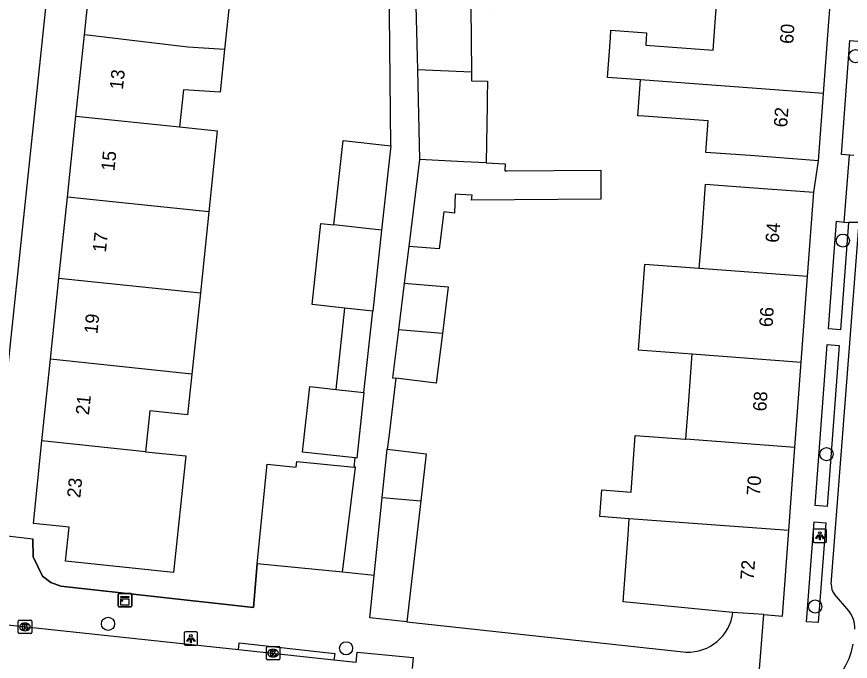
# Model space of a CAD drawing. Extents: x 163010 to 163853, y 382793 to 383982.
# Drawn here: x 163309.2 to 163371.3, y 383329.7 to 383377.7 of the extents above; entities that cross this region are included whole.
import ezdxf

# ---------------------------------------------------------------- set-up
doc = ezdxf.new("R2010")
doc.units = 0
for name, color, linetype in [('IMGEO_Boom', 7, 'Continuous'), ('IMGEO_Kast', 7, 'Continuous'), ('IMGEO_Kolk', 7, 'Continuous'), ('IMGEO_Lichtpunt', 7, 'Continuous'), ('IMGEO_Muur', 7, 'Continuous'), ('IMGEO_Pand', 7, 'Continuous'), ('IMGEO_Pand_nummerreeks', 7, 'Continuous'), ('IMGEO_Rijbaan_lokaal_gesloten', 7, 'Continuous'), ('IMGEO_Rijbaan_lokaal_open', 7, 'Continuous'), ('IMGEO_Voetpad_open', 7, 'Continuous')]:
    doc.layers.add(name, color=color, linetype=linetype)

msp = doc.modelspace()

# ---------------------------------------------------------------- linework, layer by layer
at = {"layer": 'IMGEO_Boom'}
for centre in [(163371.687, 383374.799), (163370.751, 383361.057), (163369.538, 383345.153), (163368.692, 383333.803), (163316.019, 383332.514), (163333.75, 383330.689)]:
    msp.add_circle(centre, 0.489, dxfattribs=at)
at = {"layer": 'IMGEO_Kast'}
for p, q in [((163316.781, 383333.843), (163316.781, 383334.684)), ((163316.781, 383334.684), (163316.781, 383333.843)), ((163316.856, 383334.768), (163317.697, 383334.768)), ((163317.697, 383334.768), (163316.856, 383334.768)), ((163317.781, 383334.693), (163317.781, 383333.852)), ((163317.781, 383333.852), (163317.781, 383334.693)), ((163317.706, 383333.768), (163316.865, 383333.768)), ((163316.865, 383333.768), (163317.706, 383333.768))]:
    msp.add_line(p, q, dxfattribs=at)
for points in [[(163316.976, 383334.558), (163317.576, 383334.558), (163317.576, 383334.473), (163316.976, 383334.473), (163316.976, 383334.558)], [(163316.976, 383334.383), (163317.576, 383334.383), (163317.576, 383333.894), (163316.976, 383333.894), (163316.976, 383334.383)]]:
    msp.add_lwpolyline(points, dxfattribs=at)
msp.add_circle((163317.06, 383334.232), 0.0377, dxfattribs=at)
for centre, start, end in [((163316.859, 383334.69), 92.4484, 184.28452), ((163316.859, 383334.69), 92.4484, 184.28452), ((163317.703, 383334.69), 2.4484, 94.28452), ((163317.703, 383334.69), 2.4484, 94.28452), ((163316.859, 383333.846), 182.4484, 274.28452), ((163316.859, 383333.846), 182.4484, 274.28452), ((163317.703, 383333.846), 272.4484, 4.28452), ((163317.703, 383333.846), 272.4484, 4.28452)]:
    msp.add_arc(centre, 0.0779, start, end, dxfattribs=at)
at = {"layer": 'IMGEO_Kolk'}
for p, q in [((163309.331, 383331.856), (163309.331, 383332.708)), ((163309.406, 383332.782), (163310.258, 383332.782)), ((163309.819, 383332.562), (163309.844, 383332.562)), ((163310.332, 383332.708), (163310.332, 383331.856)), ((163310.258, 383331.782), (163309.406, 383331.782)), ((163309.842, 383332.002), (163309.817, 383332.002)), ((163327.812, 383329.896), (163327.812, 383330.748)), ((163327.887, 383330.822), (163328.739, 383330.822)), ((163328.3, 383330.602), (163328.325, 383330.602)), ((163328.813, 383330.748), (163328.813, 383329.896)), ((163328.323, 383330.042), (163328.298, 383330.042)), ((163328.739, 383329.822), (163327.887, 383329.822))]:
    msp.add_line(p, q, dxfattribs=at)
for points in [[(163309.331, 383331.856), (163309.331, 383332.708)], [(163309.406, 383332.782), (163310.258, 383332.782)], [(163309.652, 383332.482), (163309.775, 383332.482), (163309.775, 383332.331), (163309.905, 383332.482), (163310.069, 383332.482), (163309.923, 383332.331), (163310.076, 383332.082), (163309.924, 383332.082), (163309.839, 383332.246), (163309.775, 383332.179), (163309.775, 383332.082), (163309.652, 383332.082), (163309.652, 383332.482)], [(163310.332, 383332.708), (163310.332, 383331.856)], [(163310.258, 383331.782), (163309.406, 383331.782)], [(163327.812, 383329.896), (163327.812, 383330.748)], [(163327.887, 383330.822), (163328.739, 383330.822)], [(163328.133, 383330.522), (163328.256, 383330.522), (163328.256, 383330.371), (163328.386, 383330.522), (163328.55, 383330.522), (163328.404, 383330.371), (163328.557, 383330.122), (163328.405, 383330.122), (163328.32, 383330.286), (163328.256, 383330.219), (163328.256, 383330.122), (163328.133, 383330.122), (163328.133, 383330.522)], [(163328.813, 383330.748), (163328.813, 383329.896)], [(163328.739, 383329.822), (163327.887, 383329.822)]]:
    msp.add_lwpolyline(points, dxfattribs=at)
for centre, start, end in [((163309.408, 383332.706), 91.55205, 178.44795), ((163309.408, 383332.706), 91.55205, 178.44795), ((163310.256, 383332.706), 1.55205, 88.44795), ((163310.256, 383332.706), 1.55205, 88.44795), ((163309.408, 383331.858), 181.55205, 268.44795), ((163309.408, 383331.858), 181.55205, 268.44795), ((163310.256, 383331.858), 271.55205, 358.44795), ((163310.256, 383331.858), 271.55205, 358.44795), ((163327.889, 383330.746), 91.55205, 178.44795), ((163327.889, 383330.746), 91.55205, 178.44795), ((163328.737, 383330.746), 1.55205, 88.44795), ((163328.737, 383330.746), 1.55205, 88.44795), ((163327.889, 383329.898), 181.55205, 268.44795), ((163327.889, 383329.898), 181.55205, 268.44795), ((163328.737, 383329.898), 271.55205, 358.44795), ((163328.737, 383329.898), 271.55205, 358.44795)]:
    msp.add_arc(centre, 0.0765, start, end, dxfattribs=at)
for centre, major_axis, ratio, start_param, end_param in [((163309.818, 383332.282), (-0.387, 0.002), 0.722429, 4.712389, 7.853982), ((163309.843, 383332.282), (-0.39, 0.002), 0.717154, 1.570796, 4.712389), ((163328.299, 383330.322), (-0.387, 0.002), 0.722429, 4.712389, 7.853982), ((163328.324, 383330.322), (-0.39, 0.002), 0.717154, 1.570796, 4.712389)]:
    msp.add_ellipse(centre, major_axis=major_axis, ratio=ratio, start_param=start_param, end_param=end_param, dxfattribs=at)
at = {"layer": 'IMGEO_Lichtpunt'}
for p, q in [((163368.548, 383339.479), (163368.548, 383338.672)), ((163368.548, 383339.479), (163368.548, 383338.672)), ((163369.45, 383339.574), (163368.642, 383339.574)), ((163369.45, 383339.574), (163368.642, 383339.574)), ((163369.544, 383338.672), (163369.544, 383339.479)), ((163369.544, 383338.672), (163369.544, 383339.479)), ((163368.642, 383338.578), (163369.45, 383338.578)), ((163368.642, 383338.578), (163369.45, 383338.578)), ((163321.691, 383331.813), (163321.691, 383331.006)), ((163321.691, 383331.813), (163321.691, 383331.006)), ((163322.593, 383331.908), (163321.785, 383331.908)), ((163322.593, 383331.908), (163321.785, 383331.908)), ((163322.687, 383331.006), (163322.687, 383331.813)), ((163322.687, 383331.006), (163322.687, 383331.813)), ((163321.785, 383330.912), (163322.593, 383330.912)), ((163321.785, 383330.912), (163322.593, 383330.912))]:
    msp.add_line(p, q, dxfattribs=at)
for points in [[(163368.922, 383339.143), (163368.961, 383339.115), (163368.773, 383338.853), (163368.735, 383338.88), (163368.922, 383339.143)], [(163369.024, 383339.095), (163369.071, 383339.095), (163369.071, 383338.773), (163369.024, 383338.773), (163369.024, 383339.095)], [(163369.134, 383339.115), (163369.172, 383339.142), (163369.359, 383338.88), (163369.32, 383338.852), (163369.134, 383339.115)], [(163322.065, 383331.477), (163322.104, 383331.449), (163321.916, 383331.187), (163321.878, 383331.214), (163322.065, 383331.477)], [(163322.167, 383331.429), (163322.214, 383331.429), (163322.214, 383331.107), (163322.167, 383331.107), (163322.167, 383331.429)], [(163322.277, 383331.449), (163322.315, 383331.476), (163322.502, 383331.214), (163322.463, 383331.186), (163322.277, 383331.449)]]:
    msp.add_lwpolyline(points, dxfattribs=at)
for centre in [(163369.047, 383339.277), (163322.19, 383331.611)]:
    msp.add_circle(centre, 0.0994, dxfattribs=at)
for centre, start, end in [((163368.642, 383339.479), 90, 180), ((163368.642, 383339.479), 90, 180), ((163369.45, 383339.479), 0, 90), ((163369.45, 383339.479), 0, 90), ((163368.642, 383338.672), 180, 270), ((163368.642, 383338.672), 180, 270), ((163369.45, 383338.672), 270, 0), ((163369.45, 383338.672), 270, 360), ((163321.785, 383331.813), 90, 180), ((163321.785, 383331.813), 90, 180), ((163322.593, 383331.813), 0, 90), ((163322.593, 383331.813), 0, 90), ((163321.785, 383331.006), 180, 270), ((163321.785, 383331.006), 180, 270), ((163322.593, 383331.006), 270, 0), ((163322.593, 383331.006), 270, 360)]:
    msp.add_arc(centre, 0.0946, start, end, dxfattribs=at)
at = {"layer": 'IMGEO_Muur'}
for points in [[(163327.127, 383336.98), (163326.858, 383333.74), (163312.502, 383335.31), (163311.764, 383335.591), (163311.127, 383336.058), (163310.447, 383337.492), (163310.415, 383338.833)], [(163338.273, 383332.665), (163359.069, 383330.408)]]:
    msp.add_lwpolyline(points, dxfattribs=at)
msp.add_arc((163359.209, 383333.79), 3.385, 267.63707, 352.81949, dxfattribs=at)
at = {"layer": 'IMGEO_Pand'}
for points in [[(163314.255, 383376.375), (163314.886, 383382.415)], [(163325.333, 383381.324), (163324.702, 383375.285)], [(163338.888, 383380.491), (163339.059, 383373.788)], [(163344.53, 383380.092), (163344.821, 383380.071), (163344.837, 383378.308), (163343.495, 383378.403), (163343.044, 383378.435), (163343.089, 383373.602)], [(163355.682, 383373.028), (163353.22, 383373.212), (163353.439, 383376.164), (163353.481, 383376.725), (163356.134, 383376.528), (163356.067, 383375.624), (163361.086, 383375.251), (163361.264, 383377.644), (163361.357, 383378.9)], [(163369.316, 383372.012), (163369.688, 383377.017), (163369.779, 383378.304)], [(163313.624, 383370.335), (163314.255, 383376.375)], [(163324.702, 383375.285), (163321.973, 383375.477), (163314.255, 383376.375)], [(163324.702, 383375.285), (163324.369, 383372.102), (163321.641, 383372.294), (163321.352, 383369.528)], [(163343.089, 383373.602), (163339.059, 383373.788)], [(163339.059, 383373.788), (163339.23, 383367.095)], [(163343.089, 383373.602), (163343.095, 383372.969), (163344.279, 383372.923), (163344.275, 383372.617), (163344.266, 383372.003), (163344.254, 383371.189), (163344.191, 383366.85)], [(163368.944, 383367.009), (163363.856, 383367.387), (163360.554, 383367.622), (163360.708, 383369.966), (163355.923, 383370.322), (163355.483, 383370.355), (163355.682, 383373.028)], [(163369.316, 383372.012), (163355.682, 383373.028)], [(163368.944, 383367.009), (163369.316, 383372.012)], [(163312.993, 383364.295), (163313.624, 383370.335)], [(163313.624, 383370.335), (163321.352, 383369.528)], [(163321.352, 383369.528), (163324.158, 383369.235), (163323.527, 383363.195)], [(163332.846, 383362.229), (163333.531, 383368.511), (163337.078, 383368.125)], [(163337.078, 383368.125), (163336.392, 383361.825)], [(163339.23, 383367.095), (163338.423, 383360.615)], [(163344.191, 383366.85), (163345.59, 383366.782), (163345.565, 383366.263), (163345.63, 383366.264), (163345.722, 383366.265), (163352.721, 383366.315), (163352.737, 383364.136), (163343.086, 383364.065), (163343.134, 383364.448), (163342.213, 383364.493), (163341.872, 383364.51), (163341.826, 383363.092), (163341.021, 383363.192), (163340.679, 383360.444), (163338.423, 383360.615)], [(163344.191, 383366.85), (163342.517, 383366.933), (163339.23, 383367.095)], [(163360.045, 383358.971), (163360.237, 383361.337), (163360.517, 383365.256), (163363.795, 383365.019), (163368.586, 383364.662)], [(163368.121, 383358.372), (163368.586, 383364.662)], [(163312.363, 383358.254), (163312.993, 383364.295)], [(163323.527, 383363.195), (163312.993, 383364.295)], [(163323.527, 383363.195), (163322.896, 383357.154)], [(163333.669, 383356.029), (163331.216, 383356.296), (163331.874, 383362.335), (163332.846, 383362.229)], [(163336.392, 383361.825), (163332.846, 383362.229)], [(163336.392, 383361.825), (163335.735, 383355.795)], [(163360.045, 383358.971), (163355.977, 383359.273), (163355.507, 383352.911), (163359.532, 383352.613)], [(163368.121, 383358.372), (163360.045, 383358.971)], [(163311.732, 383352.214), (163312.363, 383358.254)], [(163312.363, 383358.254), (163322.896, 383357.154)], [(163338.083, 383357.88), (163337.65, 383354.404)], [(163338.083, 383357.88), (163341.356, 383357.612), (163340.923, 383354.136)], [(163367.651, 383352.011), (163368.121, 383358.372)], [(163322.896, 383357.154), (163322.266, 383351.114)], [(163333.009, 383349.974), (163333.669, 383356.029)], [(163335.735, 383355.795), (163333.669, 383356.029)], [(163335.077, 383349.751), (163335.735, 383355.795)], [(163337.65, 383354.404), (163337.205, 383350.831), (163337.448, 383350.801)], [(163340.923, 383354.136), (163340.461, 383350.426), (163337.448, 383350.801)], [(163340.923, 383354.136), (163337.65, 383354.404)], [(163311.098, 383346.14), (163311.732, 383352.214)], [(163322.266, 383351.114), (163311.732, 383352.214)], [(163359.06, 383346.255), (163359.251, 383348.831), (163359.532, 383352.613)], [(163359.532, 383352.613), (163367.651, 383352.011)], [(163367.181, 383345.653), (163367.651, 383352.011)], [(163322.266, 383351.114), (163321.95, 383348.087), (163319.126, 383348.382), (163318.807, 383345.335)], [(163334.419, 383344.872), (163330.508, 383345.297), (163331.041, 383350.187), (163333.009, 383349.974)], [(163333.009, 383349.974), (163335.077, 383349.751)], [(163335.077, 383349.751), (163334.544, 383344.858), (163334.419, 383344.872)], [(163318.807, 383345.335), (163321.813, 383345.021), (163320.904, 383336.327), (163312.852, 383337.168), (163313.118, 383339.708), (163310.455, 383339.986), (163311.098, 383346.14)], [(163318.807, 383345.335), (163311.098, 383346.14)], [(163354.84, 383340.337), (163352.661, 383340.499), (163352.809, 383342.487), (163354.977, 383342.326), (163355.289, 383346.535), (163359.02, 383346.258), (163359.06, 383346.255)], [(163367.181, 383345.653), (163359.06, 383346.255)], [(163336.443, 383341.92), (163336.817, 383345.525)], [(163336.817, 383345.525), (163339.727, 383345.182), (163339.319, 383341.672)], [(163366.722, 383339.456), (163367.181, 383345.653)], [(163327.127, 383336.98), (163327.86, 383344.392), (163330.034, 383344.177), (163330.076, 383344.604), (163334.344, 383344.182)], [(163333.492, 383336.35), (163334.451, 383344.171), (163334.344, 383344.182)], [(163335.842, 383336.12), (163336.443, 383341.92)], [(163336.443, 383341.92), (163339.319, 383341.672)], [(163339.319, 383341.672), (163338.273, 383332.665)], [(163362.567, 383333.367), (163362.292, 383333.387), (163354.377, 383334.139), (163354.749, 383339.135), (163354.84, 383340.337)], [(163366.722, 383339.456), (163354.84, 383340.337)], [(163364.86, 383333.195), (163366.252, 383333.09), (163366.722, 383339.456)], [(163333.492, 383336.35), (163327.127, 383336.98)], [(163338.273, 383332.665), (163335.514, 383332.951), (163335.842, 383336.12)], [(163364.86, 383333.195), (163362.567, 383333.367)]]:
    msp.add_lwpolyline(points, dxfattribs=at)
at = {"layer": 'IMGEO_Rijbaan_lokaal_gesloten'}
msp.add_arc((163365.762, 383332.098), 5.862, 264.35768, 349.25176, dxfattribs=at)
at = {"layer": 'IMGEO_Rijbaan_lokaal_open'}
for points in [[(163325.729, 383330.567), (163308.306, 383332.445)], [(163332.849, 383329.802), (163325.729, 383330.567)], [(163334.51, 383329.629), (163332.849, 383329.802)]]:
    msp.add_lwpolyline(points, dxfattribs=at)
at = {"layer": 'IMGEO_Voetpad_open'}
for points in [[(163315.002, 383413.086), (163307.22, 383339.213)], [(163337.078, 383368.125), (163336.953, 383380.441)], [(163371.242, 383367.419), (163370.64, 383367.459), (163371.272, 383375.952), (163371.87, 383375.908)], [(163370.854, 383362.433), (163371.242, 383367.419)], [(163371.561, 383367.388), (163371.242, 383367.419)], [(163368.586, 383364.662), (163368.944, 383367.009)], [(163371.17, 383362.399), (163370.564, 383354.42), (163369.676, 383354.475), (163370.272, 383362.498), (163370.854, 383362.433)], [(163369.893, 383335.473), (163371.963, 383362.393)], [(163370.854, 383362.433), (163371.17, 383362.399)], [(163371.963, 383362.393), (163371.17, 383362.399)], [(163338.423, 383360.615), (163338.083, 383357.88)], [(163370.484, 383353.235), (163369.588, 383341.245), (163368.698, 383341.319), (163369.589, 383353.31), (163370.484, 383353.235)], [(163337.448, 383350.801), (163336.928, 383346.416), (163336.817, 383345.525)], [(163334.344, 383344.182), (163334.419, 383344.872)], [(163368.609, 383340.117), (163369.482, 383340.042), (163368.921, 383332.599), (163368.044, 383332.655), (163368.609, 383340.117)], [(163307.22, 383339.213), (163310.415, 383338.833), (163310.447, 383337.492), (163311.127, 383336.058), (163311.764, 383335.591), (163312.502, 383335.31), (163326.858, 383333.74), (163327.127, 383336.98)], [(163335.842, 383336.12), (163333.492, 383336.35)], [(163371.187, 383333.474), (163370.124, 383334.731)], [(163364.312, 383326.317), (163364.86, 383333.195)], [(163338.273, 383332.665), (163359.069, 383330.408)], [(163325.729, 383330.567), (163325.788, 383331.106), (163332.905, 383330.313), (163332.849, 383329.802)], [(163334.51, 383329.629), (163334.574, 383330.406), (163338.738, 383329.999), (163338.661, 383329.18)]]:
    msp.add_lwpolyline(points, dxfattribs=at)
for centre, radius, start, end in [((163371.028, 383335.419), 1.137, 177.30095, 217.28395), ((163359.209, 383333.79), 3.385, 267.63707, 352.81949), ((163369.716, 383332.222), 1.932, 357.08944, 40.39052)]:
    msp.add_arc(centre, radius, start, end, dxfattribs=at)

# ---------------------------------------------------------------- texts
at = {"layer": 'IMGEO_Pand_nummerreeks'}
for s, rotation, p in [('60', 85.84054, (163367.048, 383375.683)), ('13', 84.04145, (163317.125, 383372.272)), ('62', 85.84054, (163366.596, 383369.469)), ('15', 84.03862, (163316.491, 383366.207)), ('64', 85.74886, (163365.973, 383360.87)), ('17', 84.03862, (163315.858, 383360.142)), ('66', 85.74886, (163365.506, 383354.589)), ('19', 84.03862, (163315.225, 383354.077)), ('68', 85.74886, (163365.039, 383348.311)), ('21', 84.03862, (163314.593, 383348.033)), ('70', 85.74886, (163364.572, 383342.029)), ('23', 84.04145, (163313.949, 383341.855)), ('72', 85.74886, (163364.105, 383335.742))]:
    msp.add_text(s, height=1, rotation=rotation, dxfattribs=at).set_placement(p)

doc.saveas('drawing.dxf')
